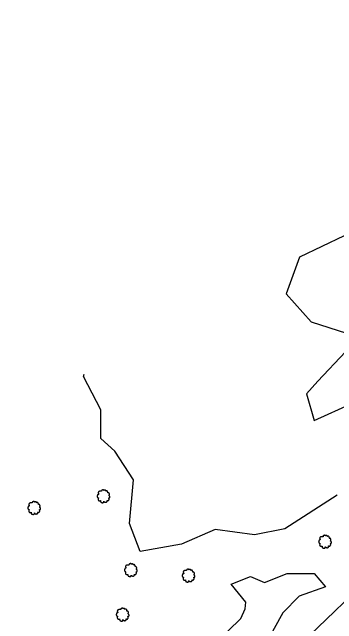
# Model space of a CAD drawing. Extents: x 1901471 to 1963503, y 756461 to 799997.
# Drawn here: x 1928470.6 to 1928650.8, y 772867.2 to 773207 of the extents above; entities that cross this region are included whole.
import ezdxf

# ---------------------------------------------------------------- set-up
doc = ezdxf.new("R2010")
doc.units = 0
for name, color, linetype in [('RD_EX_Fence_Other', 7, 'Continuous'), ('RD_EX_VEG', 7, 'Continuous'), ('RD_HC_Cl', 7, 'Continuous')]:
    doc.layers.add(name, color=color, linetype=linetype)

# ---------------------------------------------------------------- blocks, each defined once
blk = doc.blocks.new('T2')
at = {"layer": 'RD_EX_VEG'}
for points in [[(0.05, 7.21), (-0.25, 7.24), (-0.57, 7.14), (-0.82, 7.04), (-1.05, 6.96), (-1.27, 6.86), (-1.57, 6.69), (-1.8, 6.49), (-1.92, 6.24), (-1.97, 6.01), (-2.02, 5.74), (-2.02, 5.56), (-2.15, 5.54), (-2.3, 5.56), (-2.55, 5.64), (-2.8, 5.64), (-3.05, 5.64), (-3.4, 5.61), (-3.75, 5.61), (-4.02, 5.56), (-4.35, 5.51), (-4.72, 5.39), (-5.07, 5.26), (-5.37, 5.01), (-5.62, 4.54), (-5.75, 4.19), (-5.9, 3.94), (-5.75, 3.49), (-5.57, 3.14), (-5.55, 2.94), (-5.47, 2.52), (-5.37, 2.29), (-5.25, 2.09), (-5.32, 2.07), (-5.7, 2.02), (-6, 1.92), (-6.42, 1.69), (-6.64, 1.47), (-6.74, 1.14), (-6.77, 0.79), (-6.87, 0.59), (-6.94, 0.32), (-6.97, 0.24), (-7.02, -0.08), (-6.92, -0.53), (-6.89, -0.88), (-6.77, -1.11), (-6.62, -1.28), (-6.44, -1.53), (-6.05, -1.76), (-5.72, -1.86), (-5.52, -1.88), (-5.7, -2.38), (-5.75, -2.73), (-5.87, -3.13), (-5.87, -3.21), (-5.92, -3.68), (-5.77, -4.01), (-5.7, -4.38), (-5.52, -4.61), (-5.25, -4.91), (-4.92, -5.13), (-4.42, -5.26), (-4.02, -5.23), (-3.45, -5.06), (-3.2, -4.98), (-3.22, -5.16), (-3.2, -5.53), (-3.2, -5.96), (-3.05, -6.28), (-2.95, -6.56), (-2.8, -6.81), (-2.47, -7.03), (-2.07, -7.11), (-1.65, -7.26), (-1.2, -7.33), (-0.7, -7.36), (-0.1, -7.21), (0.18, -7.08), (0.28, -6.91), (0.48, -6.53), (0.43, -6.31), (0.45, -5.71), (0.55, -5.88), (0.73, -6.23), (1.23, -6.53), (1.63, -6.71), (2.1, -6.86), (2.4, -6.93), (2.88, -6.86), (3.25, -6.78), (3.63, -6.66), (3.93, -6.38), (4.1, -6.11), (4.15, -5.83), (4.23, -5.46), (4.28, -5.28)], [(4.28, -5.28), (4.2, -5.11), (4.15, -4.86), (4.23, -4.88), (4.4, -4.93), (4.68, -5.06), (4.9, -5.13), (5.23, -5.11), (5.5, -5.01), (5.95, -4.73), (6.22, -4.26), (6.5, -3.86), (6.57, -3.53), (6.52, -3.31), (6.5, -2.81), (6.3, -2.56), (6.25, -2.43), (6.15, -2.03), (6.22, -1.98), (6.5, -1.93), (6.87, -1.81), (7.15, -1.68), (7.37, -1.51), (7.45, -1.28), (7.42, -0.88), (7.47, -0.48), (7.4, -0.33), (7.3, -0.18), (7.22, 0.02), (7.07, 0.17), (6.97, 0.32), (6.87, 0.42), (6.75, 0.57), (6.57, 0.69), (6.42, 0.74), (6.37, 0.89), (6.52, 1.09), (6.57, 1.19), (6.6, 1.42), (6.82, 1.77), (6.87, 2.17), (6.82, 2.59), (6.77, 2.87), (6.62, 3.14), (6.42, 3.39), (6.3, 3.56), (6.12, 3.69), (5.8, 3.81), (5.55, 3.86), (5.2, 3.86), (5, 3.91), (5.03, 3.96), (5.03, 4.11), (5.03, 4.39), (4.95, 4.84), (4.8, 5.34), (4.8, 5.36), (4.7, 5.61), (4.48, 5.81), (4.3, 5.91), (4.1, 6.04), (3.85, 6.06), (3.55, 6.06), (3.28, 6.01), (3.08, 5.91), (2.9, 5.79), (2.83, 5.94), (2.73, 6.24), (2.68, 6.39), (2.53, 6.56), (2.3, 6.76), (1.85, 6.89), (1.23, 6.81), (0.93, 6.61), (0.78, 6.44), (0.73, 6.56), (0.53, 6.76), (0.43, 6.94), (0.25, 7.06), (0.1, 7.16), (0, 7.21)]]:
    blk.add_spline(points, degree=3, dxfattribs=at)

msp = doc.modelspace()

# ---------------------------------------------------------------- linework, layer by layer
at = {"layer": 'RD_EX_Fence_Other'}
msp.add_lwpolyline([(1928627.01, 772852.43), (1928645.03, 772869.57), (1928659.52, 772883.68), (1928673.32, 772897.7), (1928685.57, 772910.53), (1928697.02, 772923.18), (1928707.27, 772935.71), (1928717.97, 772949.95), (1928730.51, 772967.83), (1928740.8, 772983.73), (1928752.28, 773001.5), (1928760.73, 773014.75), (1928768.51, 773027.31), (1928774.45, 773038.34), (1928780.23, 773050.68), (1928786.25, 773066.35), (1928790.87, 773079.94), (1928798.3, 773102.84), (1928805.24, 773124.02), (1928812.59, 773145.01), (1928820.01, 773165.26), (1928828.56, 773190.64), (1928836.34, 773213.4)], dxfattribs=at)
at = {"layer": 'RD_EX_VEG'}
for points in [[(1928654.92, 773082.8), (1928630.1, 773070.95), (1928622.72, 773050.48), (1928636.55, 773034.99), (1928656.32, 773028.72)], [(1928655.62, 773018.34), (1928640.27, 773001.99), (1928634.01, 772994.93), (1928638.23, 772980.1), (1928659.57, 772989.81)], [(1928651.13, 772938.73), (1928621.95, 772920.03), (1928605.09, 772916.6), (1928583.31, 772919.59), (1928564.55, 772911.56), (1928541.56, 772907.31), (1928535.71, 772922.92), (1928537.93, 772947.29), (1928527.61, 772963.13), (1928519.81, 772970.18), (1928519.71, 772986.17), (1928510.1, 773004.68), (1928510.49, 773005.99)]]:
    msp.add_lwpolyline(points, dxfattribs=at)
msp.add_lwpolyline([(1928600.25, 772879.2), (1928592.12, 772889.31), (1928602.84, 772893.58), (1928610.71, 772890.18), (1928623.27, 772895.25), (1928638.27, 772895.14), (1928644.5, 772887.83), (1928629.87, 772882.63), (1928620.96, 772873.26), (1928607.44, 772848.8), (1928597.17, 772844.08), (1928591.25, 772851.81), (1928590.47, 772863.32), (1928597.59, 772870.09), (1928600, 772875.63)], close=True, dxfattribs=at)
at = {"layer": 'RD_HC_Cl'}
for centre, radius, start, end in [((1933934.02, 762479.74), 11482.38, 112.01316, 122.84589), ((1933920.67, 762509.14), 11420.5, 112.014247, 122.846378), ((1933910.03, 762523.4), 11373.86, 112.013249, 123.541888)]:
    msp.add_arc(centre, radius, start, end, dxfattribs=at)

# ---------------------------------------------------------------- block references
at = {"layer": 'RD_EX_VEG', "xscale": 0.4921259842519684, "yscale": 0.4921259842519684}
for p in [(1928521.17, 772938.13), (1928482.64, 772931.62), (1928644.24, 772912.87), (1928536.36, 772897.11), (1928568.39, 772894.05), (1928531.8, 772872.36)]:
    msp.add_blockref('T2', p, dxfattribs=at)

doc.saveas('drawing.dxf')
